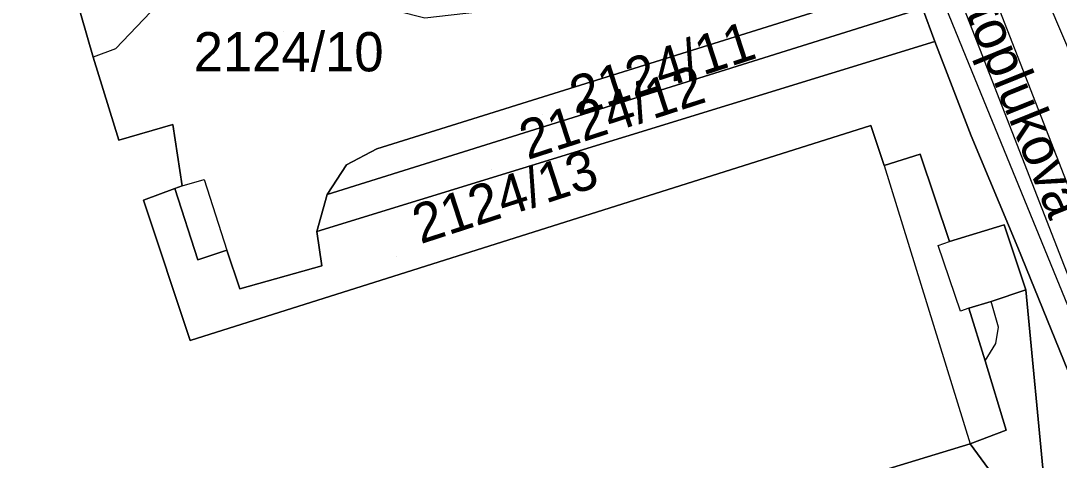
# Model space of a CAD drawing. Extents: x -263423 to -261326, y -1240067 to -1237864.
# Drawn here: x -262607.5 to -262554.6, y -1238765.4 to -1238743.1 of the extents above; entities that cross this region are included whole.
import ezdxf

# ---------------------------------------------------------------- set-up
doc = ezdxf.new("R2010")
doc.units = 0
for name, color, linetype in [('body_kn', 7, 'Continuous'), ('kladpar_druhypozemkov', 7, 'Continuous'), ('kladpar_hranice', 7, 'Continuous'), ('kladpar_parcelnecisla', 7, 'Continuous'), ('kladpar_plochy', 7, 'Continuous'), ('popisy', 7, 'Continuous'), ('tarchy_linie', 7, 'Continuous'), ('zappar_hrandruhpozemk', 7, 'Continuous')]:
    doc.layers.add(name, color=color, linetype=linetype)

msp = doc.modelspace()

# ---------------------------------------------------------------- linework, layer by layer
at = {"layer": 'body_kn'}
for p, q in [((-262560.92, -1238744.12), (-262560.92, -1238744.12)), ((-262560.92, -1238744.12), (-262560.92, -1238744.12)), ((-262603.78, -1238744.93), (-262603.78, -1238744.93)), ((-262602.64, -1238744.5), (-262602.64, -1238744.5)), ((-262559.18, -1238745.3), (-262559.18, -1238745.3)), ((-262599.72, -1238748.35), (-262599.72, -1238748.35)), ((-262564.19, -1238748.4), (-262564.19, -1238748.4)), ((-262602.46, -1238749.16), (-262602.46, -1238749.16)), ((-262559.08, -1238748.93), (-262559.08, -1238748.93)), ((-262589.33, -1238749.6), (-262589.33, -1238749.6)), ((-262561.68, -1238749.87), (-262561.68, -1238749.87)), ((-262590.88, -1238750.4), (-262590.88, -1238750.4)), ((-262563.5, -1238750.45), (-262563.5, -1238750.45)), ((-262563.5, -1238750.45), (-262563.5, -1238750.45)), ((-262598.13, -1238751.16), (-262598.13, -1238751.16)), ((-262599.61, -1238751.61), (-262599.61, -1238751.61)), ((-262599.24, -1238751.47), (-262599.24, -1238751.47)), ((-262599.24, -1238751.47), (-262599.24, -1238751.47)), ((-262601.21, -1238752.21), (-262601.21, -1238752.21)), ((-262591.86, -1238751.92), (-262591.86, -1238751.92)), ((-262592.39, -1238753.81), (-262592.39, -1238753.81)), ((-262557.39, -1238753.47), (-262557.39, -1238753.47)), ((-262560.18, -1238754.31), (-262560.18, -1238754.31)), ((-262596.97, -1238754.76), (-262596.97, -1238754.76)), ((-262560.76, -1238754.51), (-262560.76, -1238754.51)), ((-262556.71, -1238754.61), (-262556.71, -1238754.61)), ((-262598.45, -1238755.24), (-262598.45, -1238755.24)), ((-262592.13, -1238755.55), (-262592.13, -1238755.55)), ((-262596.31, -1238756.73), (-262596.31, -1238756.73)), ((-262556.29, -1238756.78), (-262556.29, -1238756.78)), ((-262558.06, -1238757.36), (-262558.06, -1238757.36)), ((-262559.62, -1238757.86), (-262559.62, -1238757.86)), ((-262559.19, -1238757.7), (-262559.19, -1238757.7)), ((-262559.19, -1238757.7), (-262559.19, -1238757.7)), ((-262557.68, -1238758.68), (-262557.68, -1238758.68)), ((-262598.84, -1238759.36), (-262598.84, -1238759.36)), ((-262557.82, -1238759.5), (-262557.82, -1238759.5)), ((-262558.37, -1238760.39), (-262558.37, -1238760.39)), ((-262558.37, -1238760.39), (-262558.37, -1238760.39)), ((-262557.29, -1238763.92), (-262557.29, -1238763.92)), ((-262559.13, -1238764.61), (-262559.13, -1238764.61)), ((-262559.13, -1238764.61), (-262559.13, -1238764.61))]:
    msp.add_line(p, q, dxfattribs=at)
at = {"layer": 'kladpar_druhypozemkov'}
for p, q in [((-262594.1, -1238743.63), (-262594.1, -1238743.63)), ((-262580.91, -1238747.85), (-262580.91, -1238747.85)), ((-262583.48, -1238750.63), (-262583.48, -1238750.63)), ((-262588.35, -1238755.07), (-262588.35, -1238755.07))]:
    msp.add_line(p, q, dxfattribs=at)
at = {"layer": 'kladpar_hranice'}
for points in [[(-262551.62, -1238767.15), (-262556.71, -1238754.61), (-262559.08, -1238748.93), (-262560.92, -1238744.12), (-262561.56, -1238742.43), (-262562.09, -1238741.05), (-262563.88, -1238736.37), (-262564.75, -1238734.09), (-262575.1, -1238708.37), (-262574.21, -1238708.19), (-262568.56, -1238706.38), (-262568.46, -1238706.63), (-262565.25, -1238714.99), (-262563.07, -1238720.47), (-262553.46, -1238743.69), (-262549.91, -1238742.42), (-262548.95, -1238742.07), (-262547.63, -1238744.81), (-262545.2, -1238750.42)], [(-262591.04, -1238741.86), (-262586.89, -1238742.92), (-262583.47, -1238742.54), (-262563.88, -1238736.37), (-262562.09, -1238741.05), (-262589.33, -1238749.6), (-262590.88, -1238750.4), (-262591.86, -1238751.92), (-262592.39, -1238753.81), (-262592.13, -1238755.55), (-262596.31, -1238756.73), (-262596.97, -1238754.76), (-262598.45, -1238755.24), (-262599.61, -1238751.61), (-262599.24, -1238751.47), (-262599.72, -1238748.35), (-262602.46, -1238749.16), (-262603.78, -1238744.93), (-262610.25, -1238722.46)], [(-262610.25, -1238722.46), (-262603.78, -1238744.93), (-262602.46, -1238749.16), (-262599.72, -1238748.35), (-262599.24, -1238751.47), (-262599.61, -1238751.61), (-262601.21, -1238752.21), (-262598.84, -1238759.36), (-262564.19, -1238748.4), (-262563.5, -1238750.45), (-262561.68, -1238749.87), (-262560.18, -1238754.31), (-262557.39, -1238753.47), (-262556.29, -1238756.78), (-262558.06, -1238757.36), (-262559.19, -1238757.7), (-262558.37, -1238760.39), (-262557.29, -1238763.92), (-262559.13, -1238764.61), (-262596.42, -1238775.99)], [(-262562.09, -1238741.05), (-262561.56, -1238742.43), (-262591.86, -1238751.92), (-262590.88, -1238750.4), (-262589.33, -1238749.6), (-262562.09, -1238741.05)], [(-262561.56, -1238742.43), (-262560.92, -1238744.12), (-262592.39, -1238753.81), (-262591.86, -1238751.92), (-262561.56, -1238742.43)], [(-262560.92, -1238744.12), (-262559.08, -1238748.93), (-262556.71, -1238754.61), (-262551.62, -1238767.15), (-262552.16, -1238767.45), (-262553.4, -1238768.02), (-262554.63, -1238767.84), (-262555.33, -1238766.92), (-262556.29, -1238756.78), (-262557.39, -1238753.47), (-262560.18, -1238754.31), (-262561.68, -1238749.87), (-262563.5, -1238750.45), (-262564.19, -1238748.4), (-262598.84, -1238759.36), (-262601.21, -1238752.21), (-262599.61, -1238751.61), (-262598.45, -1238755.24), (-262596.97, -1238754.76), (-262596.31, -1238756.73), (-262592.13, -1238755.55), (-262592.39, -1238753.81), (-262560.92, -1238744.12)], [(-262556.7, -1238767.92), (-262559.13, -1238764.61), (-262557.29, -1238763.92), (-262558.37, -1238760.39), (-262559.19, -1238757.7), (-262558.06, -1238757.36), (-262556.29, -1238756.78), (-262555.33, -1238766.92)], [(-262559.13, -1238764.61), (-262556.7, -1238767.92), (-262556.47, -1238768.59), (-262556.69, -1238769.15), (-262557.45, -1238769.67), (-262587.2, -1238781.7), (-262591.48, -1238783.41), (-262593.42, -1238783.04), (-262594.52, -1238781.81), (-262596.42, -1238775.99), (-262559.13, -1238764.61)]]:
    msp.add_lwpolyline(points, dxfattribs=at)
at = {"layer": 'kladpar_plochy'}
for p, q in [((-262610.25, -1238722.46), (-262603.78, -1238744.93)), ((-262603.78, -1238744.93), (-262602.46, -1238749.16)), ((-262602.46, -1238749.16), (-262599.72, -1238748.35)), ((-262599.72, -1238748.35), (-262599.24, -1238751.47)), ((-262598.84, -1238759.36), (-262564.19, -1238748.4)), ((-262564.19, -1238748.4), (-262563.5, -1238750.45)), ((-262563.5, -1238750.45), (-262561.68, -1238749.87)), ((-262561.68, -1238749.87), (-262560.18, -1238754.31)), ((-262599.61, -1238751.61), (-262601.21, -1238752.21)), ((-262599.24, -1238751.47), (-262599.61, -1238751.61)), ((-262601.21, -1238752.21), (-262598.84, -1238759.36)), ((-262560.18, -1238754.31), (-262557.39, -1238753.47)), ((-262557.39, -1238753.47), (-262556.29, -1238756.78)), ((-262556.29, -1238756.78), (-262558.06, -1238757.36)), ((-262558.06, -1238757.36), (-262556.29, -1238756.78)), ((-262556.29, -1238756.78), (-262555.33, -1238766.92)), ((-262558.06, -1238757.36), (-262559.19, -1238757.7)), ((-262559.19, -1238757.7), (-262558.06, -1238757.36)), ((-262559.19, -1238757.7), (-262558.37, -1238760.39)), ((-262558.37, -1238760.39), (-262559.19, -1238757.7)), ((-262558.37, -1238760.39), (-262557.29, -1238763.92)), ((-262557.29, -1238763.92), (-262558.37, -1238760.39)), ((-262557.29, -1238763.92), (-262559.13, -1238764.61)), ((-262559.13, -1238764.61), (-262557.29, -1238763.92)), ((-262559.13, -1238764.61), (-262596.42, -1238775.99)), ((-262556.7, -1238767.92), (-262559.13, -1238764.61))]:
    msp.add_line(p, q, dxfattribs=at)
for points in [[(-262551.62, -1238767.15), (-262556.71, -1238754.61), (-262559.08, -1238748.93), (-262560.92, -1238744.12), (-262561.56, -1238742.43), (-262562.09, -1238741.05), (-262563.88, -1238736.37), (-262564.75, -1238734.09), (-262575.1, -1238708.37), (-262574.21, -1238708.19), (-262568.56, -1238706.38), (-262568.46, -1238706.63), (-262565.25, -1238714.99), (-262563.07, -1238720.47), (-262553.46, -1238743.69), (-262549.91, -1238742.42), (-262548.95, -1238742.07), (-262547.63, -1238744.81), (-262545.2, -1238750.42), (-262540.83, -1238761.96), (-262536.41, -1238773.31)], [(-262562.09, -1238741.05), (-262589.33, -1238749.6), (-262590.88, -1238750.4), (-262591.86, -1238751.92), (-262592.39, -1238753.81), (-262592.13, -1238755.55), (-262596.31, -1238756.73), (-262596.97, -1238754.76), (-262598.45, -1238755.24), (-262599.61, -1238751.61), (-262599.24, -1238751.47), (-262599.72, -1238748.35), (-262602.46, -1238749.16), (-262603.78, -1238744.93), (-262610.25, -1238722.46)]]:
    msp.add_lwpolyline(points, dxfattribs=at)
for points in [[(-262562.09, -1238741.05), (-262561.56, -1238742.43), (-262591.86, -1238751.92), (-262590.88, -1238750.4), (-262589.33, -1238749.6)], [(-262561.56, -1238742.43), (-262560.92, -1238744.12), (-262592.39, -1238753.81), (-262591.86, -1238751.92)], [(-262560.92, -1238744.12), (-262559.08, -1238748.93), (-262556.71, -1238754.61), (-262551.62, -1238767.15), (-262552.16, -1238767.45), (-262553.4, -1238768.02), (-262554.63, -1238767.84), (-262555.33, -1238766.92), (-262556.29, -1238756.78), (-262557.39, -1238753.47), (-262560.18, -1238754.31), (-262561.68, -1238749.87), (-262563.5, -1238750.45), (-262564.19, -1238748.4), (-262598.84, -1238759.36), (-262601.21, -1238752.21), (-262599.61, -1238751.61), (-262598.45, -1238755.24), (-262596.97, -1238754.76), (-262596.31, -1238756.73), (-262592.13, -1238755.55), (-262592.39, -1238753.81)], [(-262559.13, -1238764.61), (-262556.7, -1238767.92), (-262556.47, -1238768.59), (-262556.69, -1238769.15), (-262557.45, -1238769.67), (-262587.2, -1238781.7), (-262591.48, -1238783.41), (-262593.42, -1238783.04), (-262594.52, -1238781.81), (-262596.42, -1238775.99)]]:
    msp.add_lwpolyline(points, close=True, dxfattribs=at)
at = {"layer": 'tarchy_linie'}
for points in [[(-262568.69, -1238706.42), (-262550.68, -1238748.66), (-262520.1, -1238824.85), (-262521.42, -1238825.74), (-262524.14, -1238827.56), (-262525.3, -1238828.34), (-262525.58, -1238828.54), (-262527.11, -1238822.84), (-262544.67, -1238779.15), (-262550.64, -1238765.03), (-262562.32, -1238735.03), (-262573.05, -1238707.82), (-262571.48, -1238707.32), (-262570.17, -1238706.9), (-262568.69, -1238706.42)], [(-262570.17, -1238706.9), (-262552.11, -1238749.27), (-262521.42, -1238825.74)], [(-262571.48, -1238707.32), (-262560.79, -1238734.42), (-262549.1, -1238764.43), (-262543.15, -1238778.51), (-262525.54, -1238822.32), (-262524.14, -1238827.56)]]:
    msp.add_lwpolyline(points, dxfattribs=at)
at = {"layer": 'zappar_hrandruhpozemk'}
for p, q in [((-262559.18, -1238745.3), (-262574.21, -1238708.19)), ((-262545.58, -1238778.59), (-262559.18, -1238745.3)), ((-262563.5, -1238750.45), (-262559.13, -1238764.61)), ((-262599.24, -1238751.47), (-262598.13, -1238751.16)), ((-262598.13, -1238751.16), (-262596.97, -1238754.76)), ((-262560.76, -1238754.51), (-262560.18, -1238754.31)), ((-262559.62, -1238757.86), (-262560.76, -1238754.51)), ((-262559.19, -1238757.7), (-262559.62, -1238757.86)), ((-262558.37, -1238760.39), (-262557.82, -1238759.5))]:
    msp.add_line(p, q, dxfattribs=at)
for points in [[(-262600.13, -1238739.89), (-262600.48, -1238742.24), (-262602.64, -1238744.5), (-262603.78, -1238744.93)], [(-262557.82, -1238759.5), (-262557.68, -1238758.68), (-262558.06, -1238757.36)]]:
    msp.add_lwpolyline(points, dxfattribs=at)

# ---------------------------------------------------------------- texts
at = {"layer": 'kladpar_parcelnecisla'}
for s, p in [('2124/11', (-262579.101, -1238747.934)), ('2124/12', (-262581.663, -1238750.168)), ('2124/13', (-262587.108, -1238754.453))]:
    msp.add_text(s, height=2, rotation=18, dxfattribs=at).set_placement(p)
msp.add_text('2124/10', height=2, dxfattribs=at).set_placement((-262598.657, -1238745.65))
at = {"layer": 'popisy'}
msp.add_text('Svätoplukova', height=2, rotation=292, dxfattribs=at).set_placement((-262561.084, -1238738.391))

doc.saveas('drawing.dxf')
